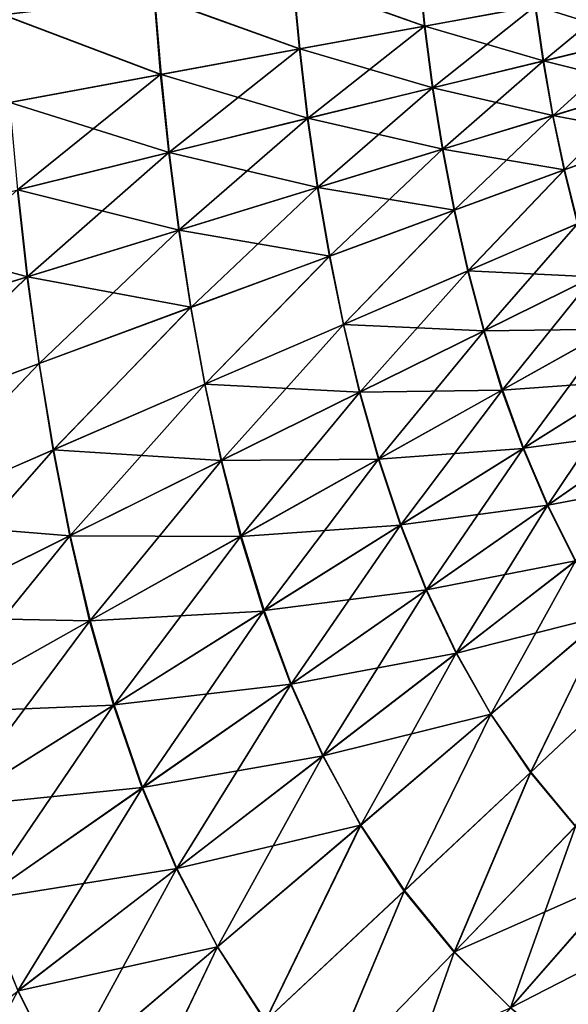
# Model space of a CAD drawing. Header units: millimetres. Extents: x -139 to 106, y -8 to 139.
# Tile 324 of 459: x 33.12 to 38.36, y 91.6 to 101.01. Entities that reach past the tile are written whole.
import ezdxf

# ---------------------------------------------------------------- set-up
doc = ezdxf.new("R2010")
doc.units = ezdxf.units.MM
doc.header["$LTSCALE"] = 53.842063
doc.layers.add('88', color=7, linetype='CONTINUOUS')

msp = doc.modelspace()

# ---------------------------------------------------------------- linework, layer by layer
at = {"layer": '88', "color": 8, "linetype": 'CONTINUOUS'}
for points in [[(36.929, 101.541, 12.187), (35.7314, 101.3955, 13.6132), (36.9899, 100.9484, 12.2069), (36.929, 101.541, 12.187)], [(35.7353, 101.3959, -13.6091), (36.9325, 101.5414, -12.1825), (36.9939, 100.9491, -12.2018), (35.7353, 101.3959, -13.6091)], [(38.0473, 101.1406, 10.6716), (36.929, 101.541, 12.187), (36.9899, 100.9484, 12.2069), (38.0473, 101.1406, 10.6716)], [(36.9939, 100.9491, -12.2018), (36.9325, 101.5414, -12.1825), (38.0508, 101.1412, -10.6661), (36.9939, 100.9491, -12.2018)], [(35.7314, 101.3955, 13.6132), (34.4054, 101.2331, 14.9192), (35.794, 100.7299, 13.6344), (35.7314, 101.3955, 13.6132)], [(34.4094, 101.2336, -14.9155), (35.7353, 101.3959, -13.6091), (35.7985, 100.7307, -13.6296), (34.4094, 101.2336, -14.9155)], [(36.9899, 100.9484, 12.2069), (35.7314, 101.3955, 13.6132), (35.794, 100.7299, 13.6344), (36.9899, 100.9484, 12.2069)], [(35.7985, 100.7307, -13.6296), (35.7353, 101.3959, -13.6091), (36.9939, 100.9491, -12.2018), (35.7985, 100.7307, -13.6296)], [(38.9581, 101.3053, 9.0423), (38.0473, 101.1406, 10.6716), (38.123, 100.6147, 10.6887), (38.9581, 101.3053, 9.0423)], [(38.0508, 101.1412, -10.6661), (38.961, 101.3059, -9.0366), (39.0333, 100.8351, -9.0526), (38.0508, 101.1412, -10.6661)], [(39.0311, 100.8345, 9.0569), (38.9581, 101.3053, 9.0423), (38.123, 100.6147, 10.6887), (39.0311, 100.8345, 9.0569)], [(34.4054, 101.2331, 14.9192), (32.9617, 101.055, 16.0949), (34.4684, 100.4862, 14.9407), (34.4054, 101.2331, 14.9192)], [(32.9659, 101.0555, -16.0917), (34.4094, 101.2336, -14.9155), (34.4732, 100.487, -14.9363), (32.9659, 101.0555, -16.0917)], [(35.794, 100.7299, 13.6344), (34.4054, 101.2331, 14.9192), (34.4684, 100.4862, 14.9407), (35.794, 100.7299, 13.6344)], [(34.4732, 100.487, -14.9363), (34.4094, 101.2336, -14.9155), (35.7985, 100.7307, -13.6296), (34.4732, 100.487, -14.9363)], [(38.0473, 101.1406, 10.6716), (36.9899, 100.9484, 12.2069), (37.0678, 100.3583, 12.2261), (38.0473, 101.1406, 10.6716)], [(36.9939, 100.9491, -12.2018), (38.0508, 101.1412, -10.6661), (38.1257, 100.6153, -10.6847), (36.9939, 100.9491, -12.2018)], [(38.123, 100.6147, 10.6887), (38.0473, 101.1406, 10.6716), (37.0678, 100.3583, 12.2261), (38.123, 100.6147, 10.6887)], [(38.1257, 100.6153, -10.6847), (38.0508, 101.1412, -10.6661), (39.0333, 100.8351, -9.0526), (38.1257, 100.6153, -10.6847)], [(34.4684, 100.4862, 14.9407), (32.9617, 101.055, 16.0949), (33.0236, 100.2186, 16.1154), (34.4684, 100.4862, 14.9407)], [(33.0286, 100.2196, -16.1117), (32.9659, 101.0555, -16.0917), (34.4732, 100.487, -14.9363), (33.0286, 100.2196, -16.1117)], [(36.9899, 100.9484, 12.2069), (35.794, 100.7299, 13.6344), (35.8732, 100.0666, 13.6548), (36.9899, 100.9484, 12.2069)], [(35.7985, 100.7307, -13.6296), (36.9939, 100.9491, -12.2018), (37.0709, 100.359, -12.2222), (35.7985, 100.7307, -13.6296)], [(37.0678, 100.3583, 12.2261), (36.9899, 100.9484, 12.2069), (35.8732, 100.0666, 13.6548), (37.0678, 100.3583, 12.2261)], [(37.0709, 100.359, -12.2222), (36.9939, 100.9491, -12.2018), (38.1257, 100.6153, -10.6847), (37.0709, 100.359, -12.2222)], [(39.0311, 100.8345, 9.0569), (38.123, 100.6147, 10.6887), (38.2153, 100.0921, 10.7058), (39.0311, 100.8345, 9.0569)], [(38.1257, 100.6153, -10.6847), (39.0333, 100.8351, -9.0526), (39.1228, 100.3677, -9.0682), (38.1257, 100.6153, -10.6847)], [(39.1211, 100.3672, 9.0716), (39.0311, 100.8345, 9.0569), (38.2153, 100.0921, 10.7058), (39.1211, 100.3672, 9.0716)], [(35.794, 100.7299, 13.6344), (34.4684, 100.4862, 14.9407), (34.5475, 99.7413, 14.9613), (35.794, 100.7299, 13.6344)], [(34.4732, 100.487, -14.9363), (35.7985, 100.7307, -13.6296), (35.8766, 100.0674, -13.6511), (34.4732, 100.487, -14.9363)], [(35.8732, 100.0666, 13.6548), (35.794, 100.7299, 13.6344), (34.5475, 99.7413, 14.9613), (35.8732, 100.0666, 13.6548)], [(35.8766, 100.0674, -13.6511), (35.7985, 100.7307, -13.6296), (37.0709, 100.359, -12.2222), (35.8766, 100.0674, -13.6511)], [(38.123, 100.6147, 10.6887), (37.0678, 100.3583, 12.2261), (37.1619, 99.7712, 12.2449), (38.123, 100.6147, 10.6887)], [(37.0709, 100.359, -12.2222), (38.1257, 100.6153, -10.6847), (38.2175, 100.0927, -10.7025), (37.0709, 100.359, -12.2222)], [(38.2153, 100.0921, 10.7058), (38.123, 100.6147, 10.6887), (37.1619, 99.7712, 12.2449), (38.2153, 100.0921, 10.7058)], [(38.2175, 100.0927, -10.7025), (38.1257, 100.6153, -10.6847), (39.1228, 100.3677, -9.0682), (38.2175, 100.0927, -10.7025)], [(34.4684, 100.4862, 14.9407), (33.0236, 100.2186, 16.1154), (33.1011, 99.3842, 16.1352), (34.4684, 100.4862, 14.9407)], [(33.0286, 100.2196, -16.1117), (34.4732, 100.487, -14.9363), (34.5512, 99.7421, -14.958), (33.0286, 100.2196, -16.1117)], [(34.5475, 99.7413, 14.9613), (34.4684, 100.4862, 14.9407), (33.1011, 99.3842, 16.1352), (34.5475, 99.7413, 14.9613)], [(34.5512, 99.7421, -14.958), (34.4732, 100.487, -14.9363), (35.8766, 100.0674, -13.6511), (34.5512, 99.7421, -14.958)], [(37.0678, 100.3583, 12.2261), (35.8732, 100.0666, 13.6548), (35.9683, 99.4061, 13.6746), (37.0678, 100.3583, 12.2261)], [(35.8766, 100.0674, -13.6511), (37.0709, 100.359, -12.2222), (37.1644, 99.7718, -12.2418), (35.8766, 100.0674, -13.6511)], [(37.1619, 99.7712, 12.2449), (37.0678, 100.3583, 12.2261), (35.9683, 99.4061, 13.6746), (37.1619, 99.7712, 12.2449)], [(37.1644, 99.7718, -12.2418), (37.0709, 100.359, -12.2222), (38.2175, 100.0927, -10.7025), (37.1644, 99.7718, -12.2418)], [(39.1211, 100.3672, 9.0716), (38.2153, 100.0921, 10.7058), (38.3251, 99.5735, 10.7222), (39.1211, 100.3672, 9.0716)], [(38.2175, 100.0927, -10.7025), (39.1228, 100.3677, -9.0682), (39.23, 99.9045, -9.0831), (38.2175, 100.0927, -10.7025)], [(39.2285, 99.904, 9.0859), (39.1211, 100.3672, 9.0716), (38.3251, 99.5735, 10.7222), (39.2285, 99.904, 9.0859)], [(33.1049, 99.3851, -16.1324), (33.0286, 100.2196, -16.1117), (34.5512, 99.7421, -14.958), (33.1049, 99.3851, -16.1324)], [(35.8732, 100.0666, 13.6548), (34.5475, 99.7413, 14.9613), (34.6426, 98.999, 14.9811), (35.8732, 100.0666, 13.6548)], [(34.5512, 99.7421, -14.958), (35.8766, 100.0674, -13.6511), (35.9711, 99.4069, -13.6717), (34.5512, 99.7421, -14.958)], [(35.9683, 99.4061, 13.6746), (35.8732, 100.0666, 13.6548), (34.6426, 98.999, 14.9811), (35.9683, 99.4061, 13.6746)], [(35.9711, 99.4069, -13.6717), (35.8766, 100.0674, -13.6511), (37.1644, 99.7718, -12.2418), (35.9711, 99.4069, -13.6717)], [(38.2153, 100.0921, 10.7058), (37.1619, 99.7712, 12.2449), (37.2737, 99.1879, 12.2629), (38.2153, 100.0921, 10.7058)], [(37.1644, 99.7718, -12.2418), (38.2175, 100.0927, -10.7025), (38.3269, 99.5741, -10.7195), (37.1644, 99.7718, -12.2418)], [(38.3251, 99.5735, 10.7222), (38.2153, 100.0921, 10.7058), (37.2737, 99.1879, 12.2629), (38.3251, 99.5735, 10.7222)], [(38.3269, 99.5741, -10.7195), (38.2175, 100.0927, -10.7025), (39.23, 99.9045, -9.0831), (38.3269, 99.5741, -10.7195)], [(39.2285, 99.904, 9.0859), (38.3251, 99.5735, 10.7222), (38.4535, 99.0598, 10.7377), (39.2285, 99.904, 9.0859)], [(38.3269, 99.5741, -10.7195), (39.23, 99.9045, -9.0831), (38.4551, 99.0604, -10.7353), (38.3269, 99.5741, -10.7195)], [(37.1619, 99.7712, 12.2449), (35.9683, 99.4061, 13.6746), (36.0814, 98.7493, 13.6934), (37.1619, 99.7712, 12.2449)], [(35.9711, 99.4069, -13.6717), (37.1644, 99.7718, -12.2418), (37.2758, 99.1886, -12.2602), (35.9711, 99.4069, -13.6717)], [(37.2737, 99.1879, 12.2629), (37.1619, 99.7712, 12.2449), (36.0814, 98.7493, 13.6934), (37.2737, 99.1879, 12.2629)], [(37.2758, 99.1886, -12.2602), (37.1644, 99.7718, -12.2418), (38.3269, 99.5741, -10.7195), (37.2758, 99.1886, -12.2602)], [(34.5475, 99.7413, 14.9613), (33.1011, 99.3842, 16.1352), (33.1944, 98.552, 16.1541), (34.5475, 99.7413, 14.9613)], [(33.1049, 99.3851, -16.1324), (34.5512, 99.7421, -14.958), (34.6455, 98.9998, -14.9785), (33.1049, 99.3851, -16.1324)], [(34.6426, 98.999, 14.9811), (34.5475, 99.7413, 14.9613), (33.1944, 98.552, 16.1541), (34.6426, 98.999, 14.9811)], [(34.6455, 98.9998, -14.9785), (34.5512, 99.7421, -14.958), (35.9711, 99.4069, -13.6717), (34.6455, 98.9998, -14.9785)], [(38.3251, 99.5735, 10.7222), (37.2737, 99.1879, 12.2629), (37.4047, 98.6093, 12.2797), (38.3251, 99.5735, 10.7222)], [(37.2758, 99.1886, -12.2602), (38.3269, 99.5741, -10.7195), (37.4065, 98.61, -12.2774), (37.2758, 99.1886, -12.2602)], [(38.4535, 99.0598, 10.7377), (38.3251, 99.5735, 10.7222), (37.4047, 98.6093, 12.2797), (38.4535, 99.0598, 10.7377)], [(37.4065, 98.61, -12.2774), (38.3269, 99.5741, -10.7195), (38.4551, 99.0604, -10.7353), (37.4065, 98.61, -12.2774)], [(31.5485, 98.9983, -17.1647), (33.1049, 99.3851, -16.1324), (33.1974, 98.553, -16.1519), (31.5485, 98.9983, -17.1647)], [(33.1944, 98.552, 16.1541), (33.1011, 99.3842, 16.1352), (31.6343, 98.0678, 17.184), (33.1944, 98.552, 16.1541)], [(33.1974, 98.553, -16.1519), (33.1049, 99.3851, -16.1324), (34.6455, 98.9998, -14.9785), (33.1974, 98.553, -16.1519)], [(35.9683, 99.4061, 13.6746), (34.6426, 98.999, 14.9811), (34.7558, 98.26, 14.9999), (35.9683, 99.4061, 13.6746)], [(34.6455, 98.9998, -14.9785), (35.9711, 99.4069, -13.6717), (36.0838, 98.7501, -13.6909), (34.6455, 98.9998, -14.9785)], [(36.0814, 98.7493, 13.6934), (35.9683, 99.4061, 13.6746), (34.7558, 98.26, 14.9999), (36.0814, 98.7493, 13.6934)], [(36.0838, 98.7501, -13.6909), (35.9711, 99.4069, -13.6717), (37.2758, 99.1886, -12.2602), (36.0838, 98.7501, -13.6909)], [(37.2737, 99.1879, 12.2629), (36.0814, 98.7493, 13.6934), (36.2144, 98.097, 13.7108), (37.2737, 99.1879, 12.2629)], [(36.0838, 98.7501, -13.6909), (37.2758, 99.1886, -12.2602), (36.2165, 98.0978, -13.7087), (36.0838, 98.7501, -13.6909)], [(37.4047, 98.6093, 12.2797), (37.2737, 99.1879, 12.2629), (36.2144, 98.097, 13.7108), (37.4047, 98.6093, 12.2797)], [(36.2165, 98.0978, -13.7087), (37.2758, 99.1886, -12.2602), (37.4065, 98.61, -12.2774), (36.2165, 98.0978, -13.7087)], [(38.4535, 99.0598, 10.7377), (37.4047, 98.6093, 12.2797), (38.6013, 98.5518, 10.7535), (38.4535, 99.0598, 10.7377)], [(37.4065, 98.61, -12.2774), (38.4551, 99.0604, -10.7353), (37.5589, 98.0375, -12.2932), (37.4065, 98.61, -12.2774)], [(37.5589, 98.0375, -12.2932), (38.4551, 99.0604, -10.7353), (38.6037, 98.5529, -10.7498), (37.5589, 98.0375, -12.2932)], [(31.6374, 98.0688, -17.1822), (31.5485, 98.9983, -17.1647), (33.1974, 98.553, -16.1519), (31.6374, 98.0688, -17.1822)], [(34.6426, 98.999, 14.9811), (33.1944, 98.552, 16.1541), (33.3065, 97.723, 16.1719), (34.6426, 98.999, 14.9811)], [(33.1974, 98.553, -16.1519), (34.6455, 98.9998, -14.9785), (34.7583, 98.2609, -14.9976), (33.1974, 98.553, -16.1519)], [(34.7558, 98.26, 14.9999), (34.6426, 98.999, 14.9811), (33.3065, 97.723, 16.1719), (34.7558, 98.26, 14.9999)], [(34.7583, 98.2609, -14.9976), (34.6455, 98.9998, -14.9785), (36.0838, 98.7501, -13.6909), (34.7583, 98.2609, -14.9976)], [(36.0814, 98.7493, 13.6934), (34.7558, 98.26, 14.9999), (34.8901, 97.5254, 15.0172), (36.0814, 98.7493, 13.6934)], [(34.7583, 98.2609, -14.9976), (36.0838, 98.7501, -13.6909), (34.8923, 97.5263, -15.0153), (34.7583, 98.2609, -14.9976)], [(36.2144, 98.097, 13.7108), (36.0814, 98.7493, 13.6934), (34.8901, 97.5254, 15.0172), (36.2144, 98.097, 13.7108)], [(34.8923, 97.5263, -15.0153), (36.0838, 98.7501, -13.6909), (36.2165, 98.0978, -13.7087), (34.8923, 97.5263, -15.0153)], [(33.1944, 98.552, 16.1541), (31.6343, 98.0678, 17.184), (31.7435, 97.1411, 17.2), (33.1944, 98.552, 16.1541)], [(31.6374, 98.0688, -17.1822), (33.1974, 98.553, -16.1519), (31.7461, 97.1422, -17.1984), (31.6374, 98.0688, -17.1822)], [(33.3065, 97.723, 16.1719), (33.1944, 98.552, 16.1541), (31.7435, 97.1411, 17.2), (33.3065, 97.723, 16.1719)], [(31.7461, 97.1422, -17.1984), (33.1974, 98.553, -16.1519), (33.3091, 97.724, -16.17), (31.7461, 97.1422, -17.1984)], [(33.3091, 97.724, -16.17), (33.1974, 98.553, -16.1519), (34.7583, 98.2609, -14.9976), (33.3091, 97.724, -16.17)], [(37.4047, 98.6093, 12.2797), (36.2144, 98.097, 13.7108), (37.5561, 98.0363, 12.2967), (37.4047, 98.6093, 12.2797)], [(36.2165, 98.0978, -13.7087), (37.4065, 98.61, -12.2774), (36.3724, 97.4512, -13.7251), (36.2165, 98.0978, -13.7087)], [(36.3724, 97.4512, -13.7251), (37.4065, 98.61, -12.2774), (37.5589, 98.0375, -12.2932), (36.3724, 97.4512, -13.7251)], [(38.6013, 98.5518, 10.7535), (37.4047, 98.6093, 12.2797), (37.5561, 98.0363, 12.2967), (38.6013, 98.5518, 10.7535)], [(38.6013, 98.5518, 10.7535), (37.5561, 98.0363, 12.2967), (38.7701, 98.0505, 10.7699), (38.6013, 98.5518, 10.7535)], [(37.5589, 98.0375, -12.2932), (38.6037, 98.5529, -10.7498), (37.7352, 97.4722, -12.3079), (37.5589, 98.0375, -12.2932)], [(37.7352, 97.4722, -12.3079), (38.6037, 98.5529, -10.7498), (38.7743, 98.0527, -10.7633), (37.7352, 97.4722, -12.3079)], [(34.7558, 98.26, 14.9999), (33.3065, 97.723, 16.1719), (33.4407, 96.8979, 16.1884), (34.7558, 98.26, 14.9999)], [(33.3091, 97.724, -16.17), (34.7583, 98.2609, -14.9976), (33.443, 96.8989, -16.1868), (33.3091, 97.724, -16.17)], [(34.8901, 97.5254, 15.0172), (34.7558, 98.26, 14.9999), (33.4407, 96.8979, 16.1884), (34.8901, 97.5254, 15.0172)], [(33.443, 96.8989, -16.1868), (34.7583, 98.2609, -14.9976), (34.8923, 97.5263, -15.0153), (33.443, 96.8989, -16.1868)], [(36.2144, 98.097, 13.7108), (34.8901, 97.5254, 15.0172), (36.3693, 97.4498, 13.7283), (36.2144, 98.097, 13.7108)], [(34.8923, 97.5263, -15.0153), (36.2165, 98.0978, -13.7087), (35.051, 96.7972, -15.0317), (34.8923, 97.5263, -15.0153)], [(35.051, 96.7972, -15.0317), (36.2165, 98.0978, -13.7087), (36.3724, 97.4512, -13.7251), (35.051, 96.7972, -15.0317)], [(37.5561, 98.0363, 12.2967), (36.2144, 98.097, 13.7108), (36.3693, 97.4498, 13.7283), (37.5561, 98.0363, 12.2967)], [(37.5561, 98.0363, 12.2967), (36.3693, 97.4498, 13.7283), (37.7304, 97.4696, 12.3141), (37.5561, 98.0363, 12.2967)], [(36.3724, 97.4512, -13.7251), (37.5589, 98.0375, -12.2932), (36.5543, 96.8118, -13.7404), (36.3724, 97.4512, -13.7251)], [(36.5543, 96.8118, -13.7404), (37.5589, 98.0375, -12.2932), (37.7352, 97.4722, -12.3079), (36.5543, 96.8118, -13.7404)], [(38.7701, 98.0505, 10.7699), (37.5561, 98.0363, 12.2967), (37.7304, 97.4696, 12.3141), (38.7701, 98.0505, 10.7699)], [(38.7701, 98.0505, 10.7699), (37.7304, 97.4696, 12.3141), (38.9634, 97.5582, 10.7844), (38.7701, 98.0505, 10.7699)], [(37.7352, 97.4722, -12.3079), (38.7743, 98.0527, -10.7633), (37.9375, 96.9154, -12.3224), (37.7352, 97.4722, -12.3079)], [(37.9375, 96.9154, -12.3224), (38.7743, 98.0527, -10.7633), (38.9682, 97.561, -10.7767), (37.9375, 96.9154, -12.3224)], [(33.3065, 97.723, 16.1719), (31.7435, 97.1411, 17.2), (31.8759, 96.2181, 17.2147), (33.3065, 97.723, 16.1719)], [(31.7461, 97.1422, -17.1984), (33.3091, 97.724, -16.17), (31.8782, 96.2192, -17.2134), (31.7461, 97.1422, -17.1984)], [(33.4407, 96.8979, 16.1884), (33.3065, 97.723, 16.1719), (31.8759, 96.2181, 17.2147), (33.4407, 96.8979, 16.1884)], [(31.8782, 96.2192, -17.2134), (33.3091, 97.724, -16.17), (33.443, 96.8989, -16.1868), (31.8782, 96.2192, -17.2134)], [(34.8901, 97.5254, 15.0172), (33.4407, 96.8979, 16.1884), (35.0477, 96.7957, 15.0346), (34.8901, 97.5254, 15.0172)], [(33.443, 96.8989, -16.1868), (34.8923, 97.5263, -15.0153), (33.6035, 96.0792, -16.2023), (33.443, 96.8989, -16.1868)], [(33.6035, 96.0792, -16.2023), (34.8923, 97.5263, -15.0153), (35.051, 96.7972, -15.0317), (33.6035, 96.0792, -16.2023)], [(36.3693, 97.4498, 13.7283), (34.8901, 97.5254, 15.0172), (35.0477, 96.7957, 15.0346), (36.3693, 97.4498, 13.7283)], [(38.9634, 97.5582, 10.7844), (37.7304, 97.4696, 12.3141), (37.9319, 96.9121, 12.3296), (38.9634, 97.5582, 10.7844)], [(38.9634, 97.5582, 10.7844), (37.9319, 96.9121, 12.3296), (38.1646, 96.3664, 12.3434), (38.9634, 97.5582, 10.7844)], [(37.9375, 96.9154, -12.3224), (38.9682, 97.561, -10.7767), (39.1878, 97.0797, -10.7908), (37.9375, 96.9154, -12.3224)], [(39.1839, 97.077, 10.7972), (38.9634, 97.5582, 10.7844), (38.1646, 96.3664, 12.3434), (39.1839, 97.077, 10.7972)], [(36.3693, 97.4498, 13.7283), (35.0477, 96.7957, 15.0346), (36.5489, 96.809, 13.7462), (36.3693, 97.4498, 13.7283)], [(35.051, 96.7972, -15.0317), (36.3724, 97.4512, -13.7251), (35.2383, 96.0751, -15.0469), (35.051, 96.7972, -15.0317)], [(35.2383, 96.0751, -15.0469), (36.3724, 97.4512, -13.7251), (36.5543, 96.8118, -13.7404), (35.2383, 96.0751, -15.0469)], [(37.7304, 97.4696, 12.3141), (36.3693, 97.4498, 13.7283), (36.5489, 96.809, 13.7462), (37.7304, 97.4696, 12.3141)], [(37.7304, 97.4696, 12.3141), (36.5489, 96.809, 13.7462), (37.9319, 96.9121, 12.3296), (37.7304, 97.4696, 12.3141)], [(36.5543, 96.8118, -13.7404), (37.7352, 97.4722, -12.3079), (36.7654, 96.181, -13.7554), (36.5543, 96.8118, -13.7404)], [(36.7654, 96.181, -13.7554), (37.7352, 97.4722, -12.3079), (37.9375, 96.9154, -12.3224), (36.7654, 96.181, -13.7554)], [(38.1692, 96.3694, -12.3374), (37.9375, 96.9154, -12.3224), (39.1878, 97.0797, -10.7908), (38.1692, 96.3694, -12.3374)], [(39.1839, 97.077, 10.7972), (38.1646, 96.3664, 12.3434), (38.4327, 95.8356, 12.3555), (39.1839, 97.077, 10.7972)], [(38.1692, 96.3694, -12.3374), (39.1878, 97.0797, -10.7908), (39.436, 96.6107, -10.806), (38.1692, 96.3694, -12.3374)], [(33.4407, 96.8979, 16.1884), (31.8759, 96.2181, 17.2147), (33.6001, 96.0775, 16.2048), (33.4407, 96.8979, 16.1884)], [(31.8782, 96.2192, -17.2134), (33.443, 96.8989, -16.1868), (32.0391, 95.3012, -17.2272), (31.8782, 96.2192, -17.2134)], [(32.0391, 95.3012, -17.2272), (33.443, 96.8989, -16.1868), (33.6035, 96.0792, -16.2023), (32.0391, 95.3012, -17.2272)], [(35.0477, 96.7957, 15.0346), (33.4407, 96.8979, 16.1884), (33.6001, 96.0775, 16.2048), (35.0477, 96.7957, 15.0346)], [(37.9319, 96.9121, 12.3296), (36.5489, 96.809, 13.7462), (36.7592, 96.1773, 13.762), (37.9319, 96.9121, 12.3296)], [(37.9319, 96.9121, 12.3296), (36.7592, 96.1773, 13.762), (37.0051, 95.5581, 13.7762), (37.9319, 96.9121, 12.3296)], [(36.7654, 96.181, -13.7554), (37.9375, 96.9154, -12.3224), (38.1692, 96.3694, -12.3374), (36.7654, 96.181, -13.7554)], [(38.1646, 96.3664, 12.3434), (37.9319, 96.9121, 12.3296), (37.0051, 95.5581, 13.7762), (38.1646, 96.3664, 12.3434)], [(35.0477, 96.7957, 15.0346), (33.6001, 96.0775, 16.2048), (35.2324, 96.0719, 15.0521), (35.0477, 96.7957, 15.0346)], [(33.6035, 96.0792, -16.2023), (35.051, 96.7972, -15.0317), (33.7954, 95.2663, -16.2167), (33.6035, 96.0792, -16.2023)], [(33.7954, 95.2663, -16.2167), (35.051, 96.7972, -15.0317), (35.2383, 96.0751, -15.0469), (33.7954, 95.2663, -16.2167)], [(36.5489, 96.809, 13.7462), (35.0477, 96.7957, 15.0346), (35.2324, 96.0719, 15.0521), (36.5489, 96.809, 13.7462)], [(36.5489, 96.809, 13.7462), (35.2324, 96.0719, 15.0521), (36.7592, 96.1773, 13.762), (36.5489, 96.809, 13.7462)], [(35.2383, 96.0751, -15.0469), (36.5543, 96.8118, -13.7404), (35.4583, 95.3616, -15.0616), (35.2383, 96.0751, -15.0469)], [(35.4583, 95.3616, -15.0616), (36.5543, 96.8118, -13.7404), (36.7654, 96.181, -13.7554), (35.4583, 95.3616, -15.0616)], [(38.4344, 95.8368, -12.3534), (38.1692, 96.3694, -12.3374), (39.436, 96.6107, -10.806), (38.4344, 95.8368, -12.3534)], [(37.0102, 95.5614, -13.7707), (36.7654, 96.181, -13.7554), (38.1692, 96.3694, -12.3374), (37.0102, 95.5614, -13.7707)], [(37.0102, 95.5614, -13.7707), (38.1692, 96.3694, -12.3374), (38.4344, 95.8368, -12.3534), (37.0102, 95.5614, -13.7707)], [(38.1646, 96.3664, 12.3434), (37.0051, 95.5581, 13.7762), (37.2923, 94.9552, 13.7889), (38.1646, 96.3664, 12.3434)], [(38.4327, 95.8356, 12.3555), (38.1646, 96.3664, 12.3434), (37.2923, 94.9552, 13.7889), (38.4327, 95.8356, 12.3555)], [(33.6001, 96.0775, 16.2048), (31.8759, 96.2181, 17.2147), (32.0355, 95.2994, 17.2293), (33.6001, 96.0775, 16.2048)], [(35.4583, 95.3616, -15.0616), (36.7654, 96.181, -13.7554), (37.0102, 95.5614, -13.7707), (35.4583, 95.3616, -15.0616)], [(36.7592, 96.1773, 13.762), (35.2324, 96.0719, 15.0521), (35.4515, 95.3575, 15.0676), (36.7592, 96.1773, 13.762)], [(36.7592, 96.1773, 13.762), (35.4515, 95.3575, 15.0676), (35.7113, 94.6563, 15.0815), (36.7592, 96.1773, 13.762)], [(37.0051, 95.5581, 13.7762), (36.7592, 96.1773, 13.762), (35.7113, 94.6563, 15.0815), (37.0051, 95.5581, 13.7762)], [(33.6001, 96.0775, 16.2048), (32.0355, 95.2994, 17.2293), (33.7892, 95.2628, 16.2212), (33.6001, 96.0775, 16.2048)], [(32.0391, 95.3012, -17.2272), (33.6035, 96.0792, -16.2023), (32.2345, 94.3899, -17.24), (32.0391, 95.3012, -17.2272)], [(32.2345, 94.3899, -17.24), (33.6035, 96.0792, -16.2023), (33.7954, 95.2663, -16.2167), (32.2345, 94.3899, -17.24)], [(35.2324, 96.0719, 15.0521), (33.6001, 96.0775, 16.2048), (33.7892, 95.2628, 16.2212), (35.2324, 96.0719, 15.0521)], [(35.2324, 96.0719, 15.0521), (33.7892, 95.2628, 16.2212), (35.4515, 95.3575, 15.0676), (35.2324, 96.0719, 15.0521)], [(33.7954, 95.2663, -16.2167), (35.2383, 96.0751, -15.0469), (34.024, 94.462, -16.2304), (33.7954, 95.2663, -16.2167)], [(34.024, 94.462, -16.2304), (35.2383, 96.0751, -15.0469), (35.4583, 95.3616, -15.0616), (34.024, 94.462, -16.2304)], [(37.2943, 94.9565, -13.7868), (37.0102, 95.5614, -13.7707), (38.4344, 95.8368, -12.3534), (37.2943, 94.9565, -13.7868)], [(38.4327, 95.8356, 12.3555), (37.2923, 94.9552, 13.7889), (37.6251, 94.3729, 13.8011), (38.4327, 95.8356, 12.3555)], [(37.2943, 94.9565, -13.7868), (38.4344, 95.8368, -12.3534), (38.7377, 95.3219, -12.3694), (37.2943, 94.9565, -13.7868)], [(38.7391, 95.3232, 12.3672), (38.4327, 95.8356, 12.3555), (37.6251, 94.3729, 13.8011), (38.7391, 95.3232, 12.3672)], [(35.7169, 94.6601, -15.0766), (35.4583, 95.3616, -15.0616), (37.0102, 95.5614, -13.7707), (35.7169, 94.6601, -15.0766)], [(37.0051, 95.5581, 13.7762), (35.7113, 94.6563, 15.0815), (36.0192, 93.973, 15.0941), (37.0051, 95.5581, 13.7762)], [(35.7169, 94.6601, -15.0766), (37.0102, 95.5614, -13.7707), (37.2943, 94.9565, -13.7868), (35.7169, 94.6601, -15.0766)], [(37.2923, 94.9552, 13.7889), (37.0051, 95.5581, 13.7762), (36.0192, 93.973, 15.0941), (37.2923, 94.9552, 13.7889)], [(35.4515, 95.3575, 15.0676), (33.7892, 95.2628, 16.2212), (34.0168, 94.4575, 16.2357), (35.4515, 95.3575, 15.0676)], [(35.4515, 95.3575, 15.0676), (34.0168, 94.4575, 16.2357), (34.2908, 93.6663, 16.2487), (35.4515, 95.3575, 15.0676)], [(34.024, 94.462, -16.2304), (35.4583, 95.3616, -15.0616), (35.7169, 94.6601, -15.0766), (34.024, 94.462, -16.2304)], [(35.7113, 94.6563, 15.0815), (35.4515, 95.3575, 15.0676), (34.2908, 93.6663, 16.2487), (35.7113, 94.6563, 15.0815)], [(33.7892, 95.2628, 16.2212), (32.0355, 95.2994, 17.2293), (32.2279, 94.3861, 17.2439), (33.7892, 95.2628, 16.2212)], [(33.7892, 95.2628, 16.2212), (32.2279, 94.3861, 17.2439), (34.0168, 94.4575, 16.2357), (33.7892, 95.2628, 16.2212)], [(32.2345, 94.3899, -17.24), (33.7954, 95.2663, -16.2167), (32.4709, 93.4873, -17.252), (32.2345, 94.3899, -17.24)], [(32.4709, 93.4873, -17.252), (33.7954, 95.2663, -16.2167), (34.024, 94.462, -16.2304), (32.4709, 93.4873, -17.252)], [(37.6235, 94.3714, -13.8031), (37.2943, 94.9565, -13.7868), (38.7377, 95.3219, -12.3694), (37.6235, 94.3714, -13.8031)], [(37.6235, 94.3714, -13.8031), (38.7377, 95.3219, -12.3694), (38.0017, 93.8151, -13.8197), (37.6235, 94.3714, -13.8031)], [(38.7391, 95.3232, 12.3672), (37.6251, 94.3729, 13.8011), (38.0055, 93.8188, 13.8149), (38.7391, 95.3232, 12.3672)], [(38.0017, 93.8151, -13.8197), (38.7377, 95.3219, -12.3694), (39.0819, 94.8317, -12.3856), (38.0017, 93.8151, -13.8197)], [(39.0852, 94.835, 12.3804), (38.7391, 95.3232, 12.3672), (38.0055, 93.8188, 13.8149), (39.0852, 94.835, 12.3804)], [(36.0213, 93.9745, -15.0923), (35.7169, 94.6601, -15.0766), (37.2943, 94.9565, -13.7868), (36.0213, 93.9745, -15.0923)], [(36.0213, 93.9745, -15.0923), (37.2943, 94.9565, -13.7868), (37.6235, 94.3714, -13.8031), (36.0213, 93.9745, -15.0923)], [(37.2923, 94.9552, 13.7889), (36.0192, 93.973, 15.0941), (36.3807, 93.3128, 15.1063), (37.2923, 94.9552, 13.7889)], [(37.6251, 94.3729, 13.8011), (37.2923, 94.9552, 13.7889), (36.3807, 93.3128, 15.1063), (37.6251, 94.3729, 13.8011)], [(38.0017, 93.8151, -13.8197), (39.0819, 94.8317, -12.3856), (38.4317, 93.2972, -13.8373), (38.0017, 93.8151, -13.8197)], [(39.0852, 94.835, 12.3804), (38.0055, 93.8188, 13.8149), (38.4346, 93.3005, 13.8334), (39.0852, 94.835, 12.3804)], [(34.2967, 93.6705, -16.2443), (34.024, 94.462, -16.2304), (35.7169, 94.6601, -15.0766), (34.2967, 93.6705, -16.2443)], [(35.7113, 94.6563, 15.0815), (34.2908, 93.6663, 16.2487), (34.6203, 92.8947, 16.2604), (35.7113, 94.6563, 15.0815)], [(34.2967, 93.6705, -16.2443), (35.7169, 94.6601, -15.0766), (36.0213, 93.9745, -15.0923), (34.2967, 93.6705, -16.2443)], [(36.0192, 93.973, 15.0941), (35.7113, 94.6563, 15.0815), (34.6203, 92.8947, 16.2604), (36.0192, 93.973, 15.0941)], [(34.0168, 94.4575, 16.2357), (32.2279, 94.3861, 17.2439), (32.4632, 93.4823, 17.2565), (34.0168, 94.4575, 16.2357)], [(34.0168, 94.4575, 16.2357), (32.4632, 93.4823, 17.2565), (32.7513, 92.5936, 17.2678), (34.0168, 94.4575, 16.2357)], [(32.4709, 93.4873, -17.252), (34.024, 94.462, -16.2304), (34.2967, 93.6705, -16.2443), (32.4709, 93.4873, -17.252)], [(34.2908, 93.6663, 16.2487), (34.0168, 94.4575, 16.2357), (32.7513, 92.5936, 17.2678), (34.2908, 93.6663, 16.2487)], [(36.3789, 93.3111, -15.1081), (36.0213, 93.9745, -15.0923), (37.6235, 94.3714, -13.8031), (36.3789, 93.3111, -15.1081)], [(36.3789, 93.3111, -15.1081), (37.6235, 94.3714, -13.8031), (36.7946, 92.6811, -15.1245), (36.3789, 93.3111, -15.1081)], [(37.6251, 94.3729, 13.8011), (36.3807, 93.3128, 15.1063), (36.7988, 92.6852, 15.1202), (37.6251, 94.3729, 13.8011)], [(36.7946, 92.6811, -15.1245), (37.6235, 94.3714, -13.8031), (38.0017, 93.8151, -13.8197), (36.7946, 92.6811, -15.1245)], [(38.0055, 93.8188, 13.8149), (37.6251, 94.3729, 13.8011), (36.7988, 92.6852, 15.1202), (38.0055, 93.8188, 13.8149)], [(34.6225, 92.8963, -16.2588), (34.2967, 93.6705, -16.2443), (36.0213, 93.9745, -15.0923), (34.6225, 92.8963, -16.2588)], [(36.0192, 93.973, 15.0941), (34.6203, 92.8947, 16.2604), (35.0126, 92.1489, 16.272), (36.0192, 93.973, 15.0941)], [(34.6225, 92.8963, -16.2588), (36.0213, 93.9745, -15.0923), (36.3789, 93.3111, -15.1081), (34.6225, 92.8963, -16.2588)], [(36.3807, 93.3128, 15.1063), (36.0192, 93.973, 15.0941), (35.0126, 92.1489, 16.272), (36.3807, 93.3128, 15.1063)], [(36.7946, 92.6811, -15.1245), (38.0017, 93.8151, -13.8197), (37.272, 92.0963, -15.1425), (36.7946, 92.6811, -15.1245)], [(38.0055, 93.8188, 13.8149), (36.7988, 92.6852, 15.1202), (37.2753, 92.0999, 15.1389), (38.0055, 93.8188, 13.8149)], [(37.272, 92.0963, -15.1425), (38.0017, 93.8151, -13.8197), (38.4317, 93.2972, -13.8373), (37.272, 92.0963, -15.1425)], [(38.4346, 93.3005, 13.8334), (38.0055, 93.8188, 13.8149), (37.2753, 92.0999, 15.1389), (38.4346, 93.3005, 13.8334)], [(32.7577, 92.5981, -17.2641), (32.4709, 93.4873, -17.252), (34.2967, 93.6705, -16.2443), (32.7577, 92.5981, -17.2641)], [(34.2908, 93.6663, 16.2487), (32.7513, 92.5936, 17.2678), (33.1032, 91.7263, 17.278), (34.2908, 93.6663, 16.2487)], [(32.7577, 92.5981, -17.2641), (34.2967, 93.6705, -16.2443), (34.6225, 92.8963, -16.2588), (32.7577, 92.5981, -17.2641)], [(34.6203, 92.8947, 16.2604), (34.2908, 93.6663, 16.2487), (33.1032, 91.7263, 17.278), (34.6203, 92.8947, 16.2604)], [(35.0105, 92.1472, -16.2736), (34.6225, 92.8963, -16.2588), (36.3789, 93.3111, -15.1081), (35.0105, 92.1472, -16.2736)], [(35.0105, 92.1472, -16.2736), (36.3789, 93.3111, -15.1081), (35.4668, 91.4364, -16.2892), (35.0105, 92.1472, -16.2736)], [(36.3807, 93.3128, 15.1063), (35.0126, 92.1489, 16.272), (35.4715, 91.4409, 16.2854), (36.3807, 93.3128, 15.1063)], [(35.4668, 91.4364, -16.2892), (36.3789, 93.3111, -15.1081), (36.7946, 92.6811, -15.1245), (35.4668, 91.4364, -16.2892)], [(36.7988, 92.6852, 15.1202), (36.3807, 93.3128, 15.1063), (35.4715, 91.4409, 16.2854), (36.7988, 92.6852, 15.1202)], [(37.272, 92.0963, -15.1425), (38.4317, 93.2972, -13.8373), (37.8114, 91.5661, -15.1633), (37.272, 92.0963, -15.1425)], [(38.4346, 93.3005, 13.8334), (37.2753, 92.0999, 15.1389), (38.9132, 92.8253, 13.8574), (38.4346, 93.3005, 13.8334)], [(37.8114, 91.5661, -15.1633), (38.4317, 93.2972, -13.8373), (38.9135, 92.8254, -13.8573), (37.8114, 91.5661, -15.1633)], [(33.1054, 91.7281, -17.2767), (32.7577, 92.5981, -17.2641), (34.6225, 92.8963, -16.2588), (33.1054, 91.7281, -17.2767)], [(34.6203, 92.8947, 16.2604), (33.1032, 91.7263, 17.278), (33.5278, 90.888, 17.2882), (34.6203, 92.8947, 16.2604)], [(33.1054, 91.7281, -17.2767), (34.6225, 92.8963, -16.2588), (35.0105, 92.1472, -16.2736), (33.1054, 91.7281, -17.2767)], [(35.0126, 92.1489, 16.272), (34.6203, 92.8947, 16.2604), (33.5278, 90.888, 17.2882), (35.0126, 92.1489, 16.272)], [(38.9132, 92.8253, 13.8574), (37.2753, 92.0999, 15.1389), (37.8111, 91.566, 15.1634), (38.9132, 92.8253, 13.8574)], [(38.9132, 92.8253, 13.8574), (37.8111, 91.566, 15.1634), (39.4378, 92.4004, 13.8815), (38.9132, 92.8253, 13.8574)], [(37.8114, 91.5661, -15.1633), (38.9135, 92.8254, -13.8573), (38.4027, 91.0931, -15.1875), (37.8114, 91.5661, -15.1633)], [(35.4668, 91.4364, -16.2892), (36.7946, 92.6811, -15.1245), (35.9958, 90.7784, -16.3068), (35.4668, 91.4364, -16.2892)], [(36.7988, 92.6852, 15.1202), (35.4715, 91.4409, 16.2854), (35.9996, 90.7823, 16.3036), (36.7988, 92.6852, 15.1202)], [(35.9958, 90.7784, -16.3068), (36.7946, 92.6811, -15.1245), (37.272, 92.0963, -15.1425), (35.9958, 90.7784, -16.3068)], [(37.2753, 92.0999, 15.1389), (36.7988, 92.6852, 15.1202), (35.9996, 90.7823, 16.3036), (37.2753, 92.0999, 15.1389)], [(39.4378, 92.4004, 13.8815), (37.8111, 91.566, 15.1634), (38.4017, 91.092, 15.1884), (39.4378, 92.4004, 13.8815)], [(33.5255, 90.8861, -17.2897), (33.1054, 91.7281, -17.2767), (35.0105, 92.1472, -16.2736), (33.5255, 90.8861, -17.2897)], [(33.5255, 90.8861, -17.2897), (35.0105, 92.1472, -16.2736), (34.025, 90.0881, -17.3038), (33.5255, 90.8861, -17.2897)], [(35.0126, 92.1489, 16.272), (33.5278, 90.888, 17.2882), (34.0302, 90.0929, 17.3005), (35.0126, 92.1489, 16.272)], [(34.025, 90.0881, -17.3038), (35.0105, 92.1472, -16.2736), (35.4668, 91.4364, -16.2892), (34.025, 90.0881, -17.3038)], [(35.4715, 91.4409, 16.2854), (35.0126, 92.1489, 16.272), (34.0302, 90.0929, 17.3005), (35.4715, 91.4409, 16.2854)], [(35.9958, 90.7784, -16.3068), (37.272, 92.0963, -15.1425), (36.5982, 90.1847, -16.3278), (35.9958, 90.7784, -16.3068)], [(37.2753, 92.0999, 15.1389), (35.9996, 90.7823, 16.3036), (37.8111, 91.566, 15.1634), (37.2753, 92.0999, 15.1389)], [(36.5982, 90.1847, -16.3278), (37.272, 92.0963, -15.1425), (37.8114, 91.5661, -15.1633), (36.5982, 90.1847, -16.3278)], [(31.4776, 90.4758, -18.136), (33.1054, 91.7281, -17.2767), (33.5255, 90.8861, -17.2897), (31.4776, 90.4758, -18.136)], [(33.5278, 90.888, 17.2882), (33.1032, 91.7263, 17.278), (31.9333, 89.5363, 18.1453), (33.5278, 90.888, 17.2882)]]:
    msp.add_3dface(points, dxfattribs=at)

doc.saveas('drawing.dxf')
